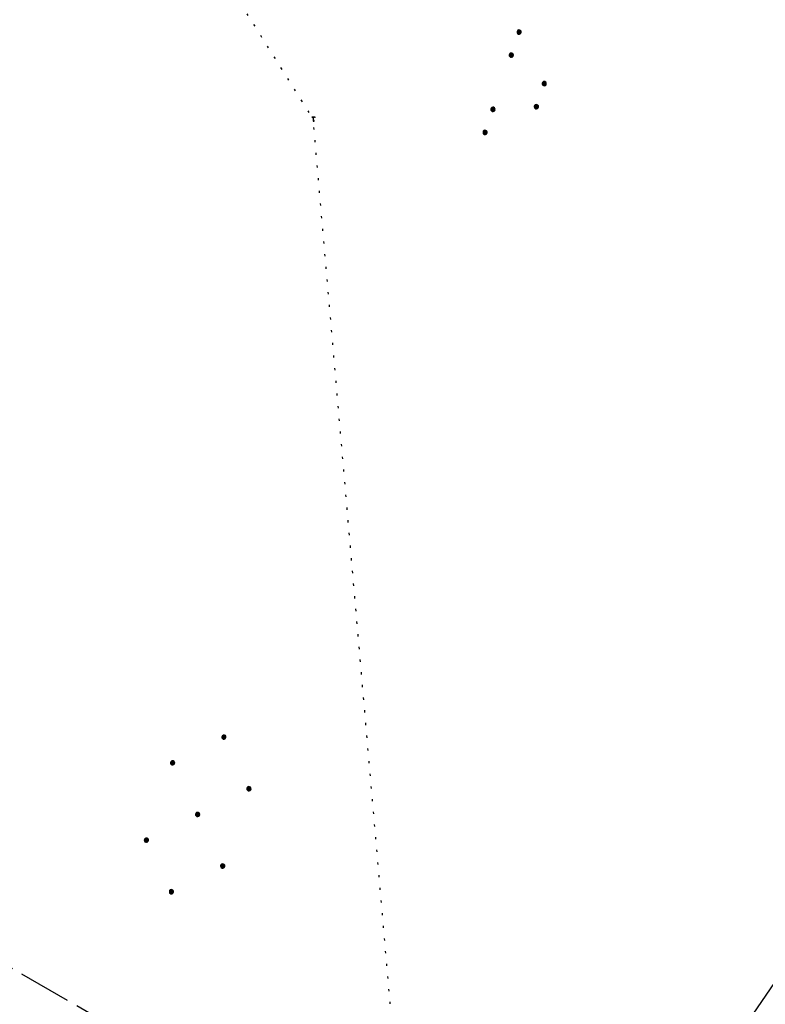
# Model space of a CAD drawing. Extents: x 510526 to 513920, y 467229 to 478797.
# Tile 433 of 467: x 512808 to 512878, y 477147 to 477240. Entities that reach past the tile are written whole.
import ezdxf

# ---------------------------------------------------------------- set-up
doc = ezdxf.new("R2010")
doc.units = 0
doc.header["$LTSCALE"] = 10
doc.header["$MEASUREMENT"] = 0
for name, pattern in [('LT00', [0]), ('LT14', [0.6, 0.5, -0.1]), ('PUNKTX2_STR', [0.6, 0.1, -0.5])]:
    doc.linetypes.add(name, pattern=pattern)
doc.layers.get('0').update_dxf_attribs({"linetype": 'LT00'})
doc.layers.add('-BLATT_88-RAND', color=7, linetype='LT14', plot=False)
for name, color, linetype in [('DFK_AB_L', 21, 'LT00'), ('DFK_NUTZUNG', 250, 'LT00'), ('DFK_NUTZUNGSGRENZE', 70, 'PUNKTX2_STR'), ('DFK_TOPO-SYM', 252, 'LT00')]:
    doc.layers.add(name, color=color, linetype=linetype)

# ---------------------------------------------------------------- blocks, each defined once
blk = doc.blocks.new('SYMB7309')
at = {"color": 0, "linetype": 'ByBlock'}
for p, q in [((1.558, 3.279999), (-1.558, 3.28)), ((0, 0.5002), (0, 3.28))]:
    blk.add_line(p, q, dxfattribs=at)
for points in [[(-0.984, 3.526), (-1.558, 3.28), (-0.984, 3.034)], [(-0.031408, 0.499213), (-0.093728, 0.49134), (-0.15457, 0.475719), (-0.212975, 0.452595), (-0.268021, 0.422333), (-0.31884, 0.385411), (-0.36463, 0.342411), (-0.40467, 0.29401), (-0.438329, 0.240973), (-0.465074, 0.184136), (-0.484486, 0.124395), (-0.496256, 0.062692), (-0.5002, 0)], [(-0.5002, 0), (-0.496256, -0.062692), (-0.484486, -0.124395), (-0.465074, -0.184136), (-0.438329, -0.240973), (-0.404671, -0.29401), (-0.36463, -0.342411), (-0.31884, -0.385411), (-0.268021, -0.422333), (-0.212975, -0.452595), (-0.15457, -0.475719), (-0.093728, -0.49134), (-0.031408, -0.499213), (0.031408, -0.499213), (0.093728, -0.49134), (0.15457, -0.475719), (0.212975, -0.452595), (0.268021, -0.422333), (0.31884, -0.385411), (0.36463, -0.342411), (0.404671, -0.29401), (0.438329, -0.240973), (0.465075, -0.184136), (0.484486, -0.124395), (0.496256, -0.062692), (0.500201, 0)], [(0.5002, 0), (0.496256, 0.062692), (0.484485, 0.124395), (0.465074, 0.184136), (0.438329, 0.240973), (0.40467, 0.29401), (0.36463, 0.34241), (0.31884, 0.385411), (0.268021, 0.422333), (0.212975, 0.452595), (0.15457, 0.475719), (0.093728, 0.49134), (0.031408, 0.499213), (-0.031408, 0.499213)], [(0.984, 3.526), (1.558, 3.279999), (0.984, 3.034)]]:
    blk.add_lwpolyline(points, dxfattribs=at)
blk = doc.blocks.new('SYMB7111')
at = {"color": 0, "linetype": 'ByBlock'}
for p, q in [((-0.13, 0.202919), (-0.13, 0.177081)), ((-0.125, 0.172895), (-0.125, 0.207105)), ((-0.12, 0.209164), (-0.12, 0.170836)), ((-0.115, 0.170204), (-0.115, 0.209796)), ((-0.11, 0.209164), (-0.11, 0.170836)), ((-0.105, 0.172895), (-0.105, 0.207105)), ((-0.1, 0.202919), (-0.1, 0.177081)), ((-0.095, 0.189874), (-0.095, 0.190146)), ((0.1, 0.202919), (0.1, 0.177081)), ((0.105, 0.172895), (0.105, 0.207105)), ((0.11, 0.209164), (0.11, 0.170836)), ((0.115, 0.170204), (0.115, 0.209796)), ((0.12, 0.209164), (0.12, 0.170836)), ((0.125, 0.172895), (0.125, 0.207105)), ((0.13, 0.202919), (0.13, 0.177081)), ((0.135, 0.189874), (0.135, 0.190146)), ((-0.515, -0.177081), (-0.515, -0.202919)), ((-0.51, -0.207105), (-0.51, -0.172895)), ((-0.505, -0.170836), (-0.505, -0.209164)), ((-0.5, -0.209796), (-0.5, -0.170204)), ((-0.495, -0.170836), (-0.495, -0.209164)), ((-0.49, -0.207105), (-0.49, -0.172895)), ((-0.485, -0.177081), (-0.485, -0.202919)), ((-0.285, -0.177081), (-0.285, -0.202919)), ((-0.28, -0.207105), (-0.28, -0.172895)), ((-0.275, -0.170836), (-0.275, -0.209164)), ((-0.27, -0.209796), (-0.27, -0.170204)), ((-0.265, -0.170836), (-0.265, -0.209164)), ((-0.26, -0.207105), (-0.26, -0.172895)), ((-0.255, -0.177081), (-0.255, -0.202919)), ((0.255, -0.177081), (0.255, -0.202919)), ((0.26, -0.207105), (0.26, -0.172895)), ((0.265, -0.170836), (0.265, -0.209164)), ((0.27, -0.209796), (0.27, -0.170204)), ((0.275, -0.170836), (0.275, -0.209164)), ((0.28, -0.207105), (0.28, -0.172895)), ((0.285, -0.177081), (0.285, -0.202919)), ((0.485, -0.177081), (0.485, -0.202919)), ((0.49, -0.207105), (0.49, -0.172895)), ((0.495, -0.170836), (0.495, -0.209164)), ((0.5, -0.209796), (0.5, -0.170204)), ((0.505, -0.170836), (0.505, -0.209164)), ((0.51, -0.207105), (0.51, -0.172895)), ((0.515, -0.177081), (0.515, -0.202919)), ((-0.48, -0.190126), (-0.48, -0.189854)), ((-0.25, -0.190126), (-0.25, -0.189854)), ((0.29, -0.190126), (0.29, -0.189854)), ((0.52, -0.190126), (0.52, -0.189854))]:
    blk.add_line(p, q, dxfattribs=at)
for points in [[(-0.095, 0.19), (-0.096981, 0.198678), (-0.10253, 0.205637), (-0.11055, 0.209499), (-0.11945, 0.209499), (-0.12747, 0.205637), (-0.133019, 0.198678), (-0.135, 0.19), (-0.133019, 0.181322), (-0.12747, 0.174363), (-0.11945, 0.170501), (-0.11055, 0.170501), (-0.10253, 0.174363), (-0.096981, 0.181322), (-0.095, 0.19)], [(0.135, 0.19), (0.133019, 0.198678), (0.12747, 0.205637), (0.11945, 0.209499), (0.11055, 0.209499), (0.10253, 0.205637), (0.096981, 0.198678), (0.095, 0.19), (0.096981, 0.181322), (0.10253, 0.174363), (0.11055, 0.170501), (0.11945, 0.170501), (0.12747, 0.174363), (0.133019, 0.181322), (0.135, 0.19)], [(-0.48, -0.19), (-0.481981, -0.181322), (-0.48753, -0.174363), (-0.49555, -0.170501), (-0.50445, -0.170501), (-0.51247, -0.174363), (-0.518019, -0.181322), (-0.52, -0.19), (-0.518019, -0.198678), (-0.51247, -0.205637), (-0.50445, -0.209499), (-0.49555, -0.209499), (-0.48753, -0.205637), (-0.481981, -0.198678), (-0.48, -0.19)], [(-0.25, -0.19), (-0.251981, -0.181322), (-0.25753, -0.174363), (-0.26555, -0.170501), (-0.27445, -0.170501), (-0.28247, -0.174363), (-0.288019, -0.181322), (-0.29, -0.19), (-0.288019, -0.198678), (-0.28247, -0.205637), (-0.27445, -0.209499), (-0.26555, -0.209499), (-0.25753, -0.205637), (-0.251981, -0.198678), (-0.25, -0.19)], [(0.29, -0.19), (0.288019, -0.181322), (0.28247, -0.174363), (0.27445, -0.170501), (0.26555, -0.170501), (0.25753, -0.174363), (0.251981, -0.181322), (0.25, -0.19), (0.251981, -0.198678), (0.25753, -0.205637), (0.26555, -0.209499), (0.27445, -0.209499), (0.28247, -0.205637), (0.288019, -0.198678), (0.29, -0.19)], [(0.52, -0.19), (0.518019, -0.181322), (0.51247, -0.174363), (0.50445, -0.170501), (0.49555, -0.170501), (0.48753, -0.174363), (0.481981, -0.181322), (0.48, -0.19), (0.481981, -0.198678), (0.48753, -0.205637), (0.49555, -0.209499), (0.50445, -0.209499), (0.51247, -0.205637), (0.518019, -0.198678), (0.52, -0.19)]]:
    blk.add_lwpolyline(points, dxfattribs=at)
blk = doc.blocks.new('Ackerland7')
at = {"layer": 'DFK_NUTZUNG', "color": 0, "linetype": 'ByBlock'}
for p, q in [((-4, 3.928), (-4, 3.67)), ((-3.95, 3.628), (-3.95, 3.97)), ((-3.9, 3.99), (-3.9, 3.607)), ((-3.85, 3.601), (-3.85, 3.997)), ((-3.8, 3.99), (-3.8, 3.607)), ((-3.75, 3.628), (-3.75, 3.97)), ((-3.7, 3.928), (-3.7, 3.67)), ((-3.65, 3.798), (-3.65, 3.8)), ((3.7, 3.929), (3.7, 3.671)), ((3.75, 3.629), (3.75, 3.971)), ((3.8, 3.992), (3.8, 3.608)), ((3.85, 3.602), (3.85, 3.998)), ((3.9, 3.992), (3.9, 3.608)), ((3.95, 3.629), (3.95, 3.971)), ((4, 3.929), (4, 3.671)), ((4.05, 3.799), (4.05, 3.801)), ((-7.85, 0.129), (-7.85, -0.129)), ((-7.8, -0.171), (-7.8, 0.171)), ((-7.75, 0.192), (-7.75, -0.192)), ((-7.7, -0.198), (-7.7, 0.198)), ((-7.65, 0.192), (-7.65, -0.192)), ((-7.6, -0.171), (-7.6, 0.171)), ((-7.55, 0.129), (-7.55, -0.129)), ((-7.5, -0.001), (-7.5, 0.001)), ((-0.15, 0.129), (-0.15, -0.129)), ((-0.1, -0.171), (-0.1, 0.171)), ((-0.05, 0.192), (-0.05, -0.192)), ((0, -0.198), (0, 0.198)), ((0.05, 0.192), (0.05, -0.192)), ((0.1, -0.171), (0.1, 0.171)), ((0.15, 0.129), (0.15, -0.129)), ((0.2, -0.001), (0.2, 0.001)), ((7.55, 0.129), (7.55, -0.129)), ((7.6, -0.171), (7.6, 0.171)), ((7.65, 0.192), (7.65, -0.192)), ((7.7, -0.198), (7.7, 0.198)), ((7.75, 0.192), (7.75, -0.192)), ((7.8, -0.171), (7.8, 0.171)), ((7.85, 0.129), (7.85, -0.129)), ((7.9, -0.001), (7.9, 0.001)), ((-4, -3.671), (-4, -3.929)), ((-3.95, -3.971), (-3.95, -3.629)), ((-3.9, -3.608), (-3.9, -3.992)), ((-3.85, -3.998), (-3.85, -3.602)), ((-3.8, -3.608), (-3.8, -3.992)), ((-3.75, -3.971), (-3.75, -3.629)), ((-3.7, -3.671), (-3.7, -3.929)), ((3.7, -3.671), (3.7, -3.929)), ((3.75, -3.971), (3.75, -3.629)), ((3.8, -3.608), (3.8, -3.992)), ((3.85, -3.998), (3.85, -3.602)), ((3.9, -3.608), (3.9, -3.992)), ((3.95, -3.971), (3.95, -3.629)), ((4, -3.671), (4, -3.929)), ((-3.65, -3.801), (-3.65, -3.799)), ((4.05, -3.801), (4.05, -3.799))]:
    blk.add_line(p, q, dxfattribs=at)
for points in [[(-3.65, 3.799), (-3.67, 3.886), (-3.725, 3.955), (-3.805, 3.994), (-3.894, 3.994), (-3.975, 3.955), (-4.03, 3.886), (-4.05, 3.799), (-4.03, 3.712), (-3.975, 3.642), (-3.894, 3.604), (-3.805, 3.604), (-3.725, 3.642), (-3.67, 3.712), (-3.65, 3.799)], [(4.05, 3.8), (4.03, 3.887), (3.975, 3.956), (3.894, 3.995), (3.805, 3.995), (3.725, 3.956), (3.67, 3.887), (3.65, 3.8), (3.67, 3.713), (3.725, 3.644), (3.805, 3.605), (3.894, 3.605), (3.975, 3.644), (4.03, 3.713), (4.05, 3.8)], [(-7.5, 0), (-7.52, 0.087), (-7.575, 0.156), (-7.655, 0.195), (-7.744, 0.195), (-7.825, 0.156), (-7.88, 0.087), (-7.9, 0)], [(0.2, 0), (0.18, 0.087), (0.125, 0.156), (0.045, 0.195), (-0.044, 0.195), (-0.125, 0.156), (-0.18, 0.087), (-0.2, 0)], [(-0.2, 0), (-0.18, -0.087), (-0.125, -0.156), (-0.044, -0.195), (0.045, -0.195), (0.125, -0.156), (0.18, -0.087), (0.2, 0)], [(7.9, 0), (7.88, 0.087), (7.825, 0.156), (7.744, 0.195), (7.655, 0.195), (7.575, 0.156), (7.52, 0.087), (7.5, 0)], [(7.5, 0), (7.52, -0.087), (7.575, -0.156), (7.655, -0.195), (7.744, -0.195), (7.825, -0.156), (7.88, -0.087), (7.9, 0)], [(-7.9, 0), (-7.88, -0.087), (-7.825, -0.156), (-7.744, -0.195), (-7.655, -0.195), (-7.575, -0.156), (-7.52, -0.087), (-7.5, 0)], [(-3.65, -3.8), (-3.67, -3.713), (-3.725, -3.644), (-3.805, -3.605), (-3.894, -3.605), (-3.975, -3.644), (-4.03, -3.713), (-4.05, -3.8), (-4.03, -3.887), (-3.975, -3.956), (-3.894, -3.995), (-3.805, -3.995), (-3.725, -3.956), (-3.67, -3.887), (-3.65, -3.8)], [(4.05, -3.8), (4.03, -3.713), (3.975, -3.644), (3.894, -3.605), (3.805, -3.605), (3.725, -3.644), (3.67, -3.713), (3.65, -3.8), (3.67, -3.887), (3.725, -3.956), (3.805, -3.995), (3.894, -3.995), (3.975, -3.956), (4.03, -3.887), (4.05, -3.8)]]:
    blk.add_lwpolyline(points, dxfattribs=at)

msp = doc.modelspace()

# ---------------------------------------------------------------- linework, layer by layer
at = {"layer": '-BLATT_88-RAND'}
msp.add_lwpolyline([(512755.747, 477179.713), (512292.823, 476378.884), (512541.297, 476235.253), (513004.22, 477036.082), (512755.747, 477179.713)], dxfattribs=at)
at = {"layer": 'DFK_AB_L'}
msp.add_line((512811.932, 477050.8), (512896.598, 477175.22), dxfattribs=at)
at = {"layer": 'DFK_NUTZUNGSGRENZE', "ltscale": 0.2}
for p in [(512767.73, 477337.88), (512846.39, 477101.44)]:
    msp.add_line(p, (512835.18, 477230.29), dxfattribs=at)

# ---------------------------------------------------------------- block references
at = {"layer": 'DFK_NUTZUNG', "xscale": 10, "yscale": 10, "zscale": 10, "rotation": 251.28826}
msp.add_blockref('SYMB7111', (512854.784, 477233.206), dxfattribs=at)
at = {"layer": 'DFK_NUTZUNG', "rotation": 251.2883000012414}
msp.add_blockref('Ackerland7', (512824.282, 477164.741), dxfattribs=at)
at = {"layer": 'DFK_TOPO-SYM', "xscale": 0.1, "yscale": 0.1, "zscale": 0.1, "rotation": 359.99968}
msp.add_blockref('SYMB7309', (512835.21, 477230.18), dxfattribs=at)

doc.saveas('drawing.dxf')
